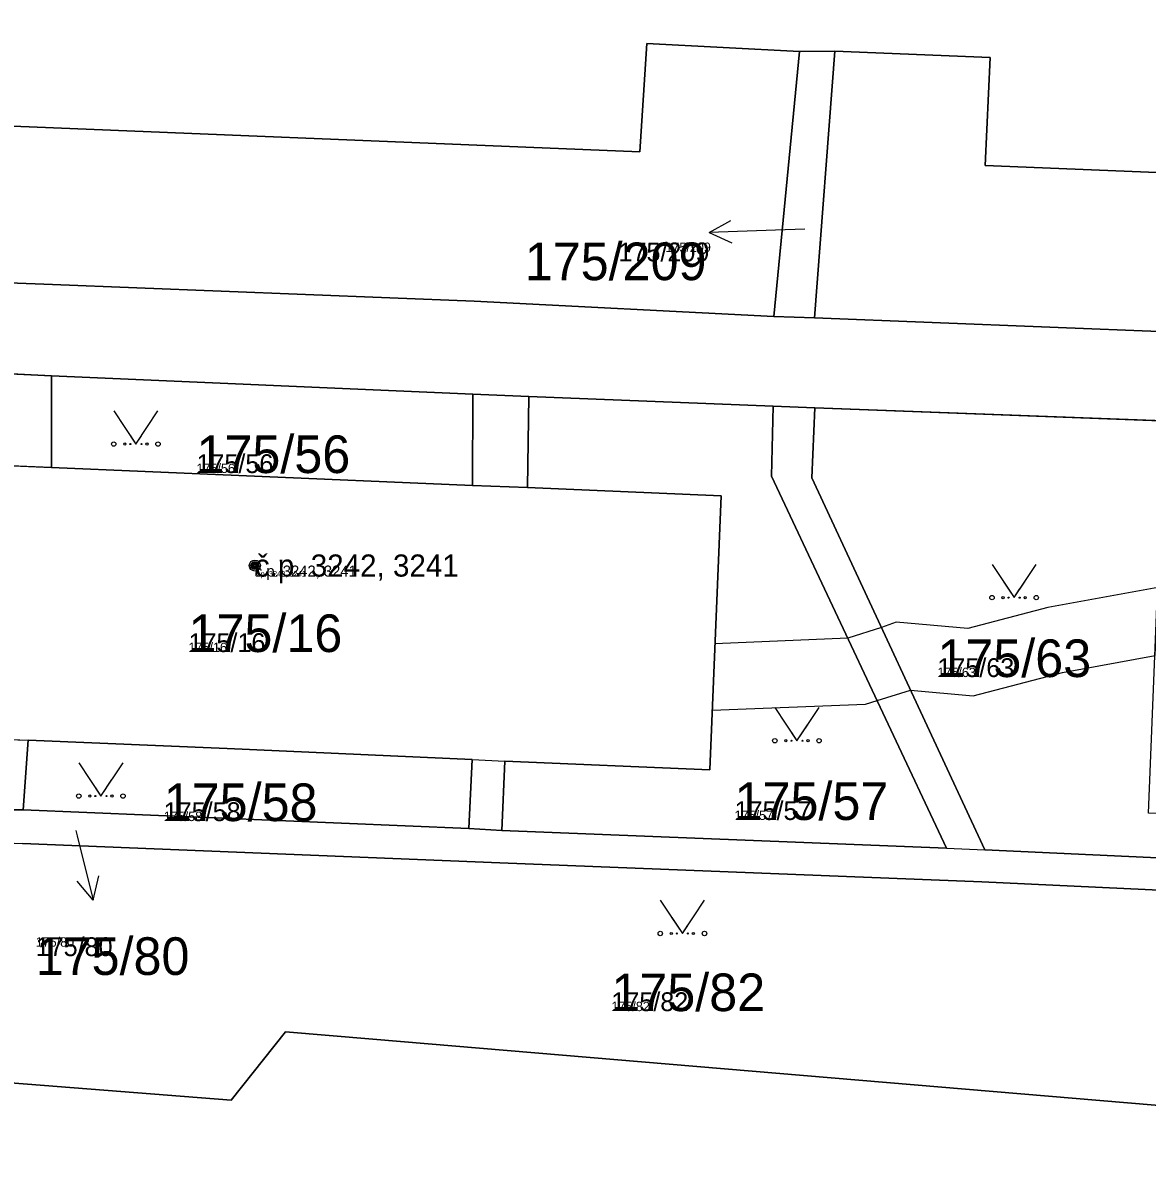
# Model space of a CAD drawing. Extents: x -759873 to -758487, y -975024 to -973516.
# Drawn here: x -759605.8 to -759554.9, y -974706.2 to -974654.9 of the extents above; entities that cross this region are included whole.
import ezdxf

# ---------------------------------------------------------------- set-up
doc = ezdxf.new("R2010")
doc.units = 0
for name, color, linetype in [('KAT_02_hranice parcel', 7, 'Continuous'), ('KAT_03_1000_st čísla parcelní', 7, 'Continuous'), ('KAT_03_1000_čísla parcelní', 7, 'Continuous'), ('KAT_03_1000_čísla popisná', 7, 'Continuous'), ('KAT_03_250_st čísla parcelní', 7, 'Continuous'), ('KAT_03_250_čísla parcelní', 7, 'Continuous'), ('KAT_03_250_čísla popisná', 7, 'Continuous'), ('KAT_03_500_st čísla parcelní', 7, 'Continuous'), ('KAT_03_500_čísla parcelní', 7, 'Continuous'), ('KAT_03_500_čísla popisná', 7, 'Continuous'), ('KAT_04_vnitřní kresba', 7, 'Continuous'), ('KAT_05_1000_značky kultur', 7, 'Continuous'), ('KAT_05_250_značky kultur', 7, 'Continuous'), ('KAT_05_500_značky kultur', 7, 'Continuous'), ('KAT_07_1000_značky budov', 7, 'Continuous'), ('KAT_07_250_značky budov', 7, 'Continuous'), ('KAT_07_500_značky budov', 7, 'Continuous'), ('KAT_10_věcná břemena', 7, 'Continuous'), ('KAT_12_pomocná šipka', 7, 'Continuous'), ('KAT_14_plocha_budovy', 7, 'Continuous'), ('KAT_14_plocha_pozemek', 7, 'Continuous')]:
    doc.layers.add(name, color=color, linetype=linetype)

msp = doc.modelspace()

# ---------------------------------------------------------------- linework, layer by layer
at = {"layer": 'KAT_02_hranice parcel'}
for p, q in [((-759571.81, -974668.15), (-759570.65, -974656.16)), ((-759570.65, -974656.16), (-759569.06, -974656.15)), ((-759569.97, -974668.2), (-759569.06, -974656.15)), ((-759569.97, -974668.2), (-759571.81, -974668.15)), ((-759604.48, -974670.82), (-759606.99, -974670.71)), ((-759585.43, -974671.65), (-759604.48, -974670.82)), ((-759582.89, -974671.76), (-759585.43, -974671.65)), ((-759571.85, -974672.2), (-759582.89, -974671.76)), ((-759571.85, -974672.2), (-759569.96, -974672.27)), ((-759543.5, -974673.26), (-759569.96, -974672.27)), ((-759607.27, -974690.44), (-759605.75, -974690.44)), ((-759605.75, -974690.44), (-759585.6, -974691.29)), ((-759585.6, -974691.29), (-759584.12, -974691.38))]:
    msp.add_line(p, q, dxfattribs=at)
for points in [[(-759662.89, -974653.64), (-759663.1, -974657.24), (-759609.55, -974659.41), (-759577.87, -974660.7), (-759577.56, -974655.8), (-759570.65, -974656.16)], [(-759569.06, -974656.15), (-759562.04, -974656.44), (-759562.26, -974661.32), (-759512, -974663.37), (-759490.62, -974664.46)], [(-759571.81, -974668.15), (-759585.36, -974667.45), (-759604.43, -974666.7), (-759628.9, -974665.77), (-759647.86, -974664.97), (-759691.51, -974663.12), (-759700.72, -974662.63)], [(-759490.91, -974671.35), (-759499.56, -974671.01), (-759521.77, -974670.11), (-759543.37, -974669.26), (-759569.97, -974668.2)], [(-759585.43, -974671.65), (-759585.44, -974675.78), (-759596.01, -974675.33), (-759604.47, -974674.97), (-759604.48, -974670.82)], [(-759584.12, -974691.38), (-759583.97, -974688.24), (-759574.71, -974688.64), (-759574.2, -974676.25), (-759582.95, -974675.88), (-759582.89, -974671.76)], [(-759584.12, -974691.38), (-759564.01, -974692.18), (-759571.92, -974675.36), (-759571.85, -974672.2)], [(-759569.96, -974672.27), (-759570.09, -974675.43), (-759562.28, -974692.25), (-759543.72, -974693.11)], [(-759700.54, -974697.59), (-759693.02, -974687.37), (-759671.36, -974688.78), (-759649.41, -974690.16), (-759627.85, -974691.09), (-759605.79, -974691.97), (-759584.2, -974692.84), (-759562.41, -974693.7), (-759542.19, -974694.64), (-759520.64, -974695.53), (-759498.77, -974696.43), (-759477.1, -974697.33), (-759468.02, -974697.69), (-759459.78, -974698.54), (-759462.06, -974703.41), (-759463.69, -974705.59), (-759468.92, -974710.71)], [(-759605.75, -974690.44), (-759605.53, -974687.3), (-759596.53, -974687.67), (-759585.46, -974688.17), (-759585.6, -974691.29)], [(-759468.92, -974710.71), (-759487.56, -974709.31), (-759508.75, -974707.77), (-759512.22, -974711.44), (-759535.41, -974709.44), (-759532.6, -974705.65), (-759589.95, -974700.81), (-759593.89, -974700.48), (-759596.35, -974703.57), (-759627.83, -974701.09), (-759652.61, -974699.15), (-759673.64, -974697.52), (-759681.06, -974698.73), (-759689.09, -974698.27), (-759694.78, -974697.97), (-759700.54, -974697.59)]]:
    msp.add_lwpolyline(points, dxfattribs=at)
at = {"layer": 'KAT_03_1000_čísla popisná'}
msp.add_circle((-759595.28, -974679.4), 0.25, dxfattribs=at)
at = {"layer": 'KAT_03_250_čísla popisná'}
msp.add_circle((-759595.28, -974679.4), 0.0625, dxfattribs=at)
at = {"layer": 'KAT_03_500_čísla popisná'}
msp.add_circle((-759595.28, -974679.4), 0.125, dxfattribs=at)
at = {"layer": 'KAT_04_vnitřní kresba'}
for p, q in [((-759607.08, -974674.86), (-759604.47, -974674.97)), ((-759585.44, -974675.78), (-759582.95, -974675.88)), ((-759607.05, -974687.24), (-759605.53, -974687.3)), ((-759585.46, -974688.17), (-759583.97, -974688.24)), ((-759564.01, -974692.18), (-759562.28, -974692.25))]:
    msp.add_line(p, q, dxfattribs=at)
at = {"layer": 'KAT_05_1000_značky kultur'}
for points in [[(-759601.66, -974672.409), (-759600.66, -974673.91), (-759599.66, -974672.409)], [(-759561.95, -974679.349), (-759560.95, -974680.85), (-759559.95, -974679.349)], [(-759571.77, -974685.819), (-759570.77, -974687.32), (-759569.77, -974685.819)], [(-759603.24, -974688.319), (-759602.24, -974689.82), (-759601.24, -974688.319)], [(-759576.95, -974694.529), (-759575.95, -974696.03), (-759574.95, -974694.529)]]:
    msp.add_lwpolyline(points, dxfattribs=at)
for centre in [(-759601.66, -974673.909), (-759599.66, -974673.909), (-759561.95, -974680.849), (-759559.95, -974680.849), (-759571.77, -974687.319), (-759569.77, -974687.319), (-759603.24, -974689.819), (-759601.24, -974689.819), (-759576.95, -974696.029), (-759574.95, -974696.029)]:
    msp.add_circle(centre, 0.1, dxfattribs=at)
at = {"layer": 'KAT_05_250_značky kultur'}
for points in [[(-759600.91, -974673.535), (-759600.66, -974673.91), (-759600.41, -974673.535)], [(-759561.2, -974680.475), (-759560.95, -974680.85), (-759560.7, -974680.475)], [(-759571.02, -974686.945), (-759570.77, -974687.32), (-759570.52, -974686.945)], [(-759602.49, -974689.445), (-759602.24, -974689.82), (-759601.99, -974689.445)], [(-759576.2, -974695.655), (-759575.95, -974696.03), (-759575.7, -974695.655)]]:
    msp.add_lwpolyline(points, dxfattribs=at)
for centre in [(-759600.91, -974673.91), (-759600.41, -974673.91), (-759561.2, -974680.85), (-759560.7, -974680.85), (-759571.02, -974687.32), (-759570.52, -974687.32), (-759602.49, -974689.82), (-759601.99, -974689.82), (-759576.2, -974696.03), (-759575.7, -974696.03)]:
    msp.add_circle(centre, 0.025, dxfattribs=at)
at = {"layer": 'KAT_05_500_značky kultur'}
for points in [[(-759601.16, -974673.16), (-759600.66, -974673.91), (-759600.16, -974673.16)], [(-759561.45, -974680.1), (-759560.95, -974680.85), (-759560.45, -974680.1)], [(-759571.27, -974686.569), (-759570.77, -974687.32), (-759570.27, -974686.569)], [(-759602.74, -974689.069), (-759602.24, -974689.82), (-759601.74, -974689.069)], [(-759576.45, -974695.28), (-759575.95, -974696.03), (-759575.45, -974695.28)]]:
    msp.add_lwpolyline(points, dxfattribs=at)
for centre in [(-759601.16, -974673.91), (-759600.16, -974673.91), (-759561.45, -974680.85), (-759560.45, -974680.85), (-759571.27, -974687.32), (-759570.27, -974687.32), (-759602.74, -974689.82), (-759601.74, -974689.82), (-759576.45, -974696.03), (-759575.45, -974696.03)]:
    msp.add_circle(centre, 0.05, dxfattribs=at)
at = {"layer": 'KAT_07_1000_značky budov'}
msp.add_circle((-759595.287, -974679.399), 0.175, dxfattribs=at)
at = {"layer": 'KAT_07_250_značky budov'}
msp.add_circle((-759595.282, -974679.4), 0.0437, dxfattribs=at)
at = {"layer": 'KAT_07_500_značky budov'}
msp.add_circle((-759595.283, -974679.4), 0.0875, dxfattribs=at)
at = {"layer": 'KAT_10_věcná břemena'}
msp.add_lwpolyline([(-759574.48, -974682.94), (-759574.6, -974685.94), (-759567.67, -974685.66), (-759567.15, -974685.5), (-759565.63, -974685.03), (-759562.8, -974685.29), (-759558.76, -974684.24), (-759554.58, -974683.47), (-759554.46, -974680.39), (-759559.42, -974681.3), (-759563.04, -974682.25), (-759566.29, -974681.96), (-759566.95, -974682.2), (-759568.47, -974682.69)], close=True, dxfattribs=at)
at = {"layer": 'KAT_12_pomocná šipka'}
for p, q in [((-759574.739, -974664.345), (-759573.756, -974663.809)), ((-759571.74, -974664.24), (-759574.739, -974664.345)), ((-759574.739, -974664.345), (-759573.721, -974664.81)), ((-759570.41, -974664.19), (-759571.74, -974664.24)), ((-759603.37, -974691.38), (-759603.31, -974691.61)), ((-759603.31, -974691.61), (-759602.584, -974694.522)), ((-759602.584, -974694.522), (-759603.312, -974693.671)), ((-759602.584, -974694.522), (-759602.34, -974693.429))]:
    msp.add_line(p, q, dxfattribs=at)
at = {"layer": 'KAT_14_plocha_budovy'}
msp.add_lwpolyline([(-759618.33, -974686.75), (-759607.05, -974687.24), (-759605.53, -974687.3), (-759596.53, -974687.67), (-759585.46, -974688.17), (-759583.97, -974688.24), (-759574.71, -974688.64), (-759574.2, -974676.25), (-759582.95, -974675.88), (-759585.44, -974675.78), (-759596.01, -974675.33), (-759604.47, -974674.97), (-759607.08, -974674.86), (-759617.81, -974674.41), (-759617.86, -974675.61)], close=True, dxfattribs=at)
at = {"layer": 'KAT_14_plocha_pozemek'}
for points in [[(-759570.65, -974656.16), (-759577.56, -974655.8), (-759577.87, -974660.7), (-759609.55, -974659.41), (-759663.1, -974657.24), (-759662.89, -974653.64), (-759682.91, -974656.01), (-759696.81, -974660.95), (-759700.72, -974662.63), (-759691.51, -974663.12), (-759647.86, -974664.97), (-759628.9, -974665.77), (-759604.43, -974666.7), (-759585.36, -974667.45), (-759571.81, -974668.15)], [(-759569.06, -974656.15), (-759570.65, -974656.16), (-759571.81, -974668.15), (-759569.97, -974668.2)], [(-759490.62, -974664.46), (-759512, -974663.37), (-759562.26, -974661.32), (-759562.04, -974656.44), (-759569.06, -974656.15), (-759569.97, -974668.2), (-759543.37, -974669.26), (-759521.77, -974670.11), (-759499.56, -974671.01), (-759490.91, -974671.35)], [(-759617.81, -974674.41), (-759617.86, -974675.61), (-759618.33, -974686.75), (-759607.05, -974687.24), (-759607.27, -974690.44), (-759605.75, -974690.44), (-759605.53, -974687.3), (-759596.53, -974687.67), (-759585.46, -974688.17), (-759585.6, -974691.29), (-759584.12, -974691.38), (-759583.97, -974688.24), (-759574.71, -974688.64), (-759574.2, -974676.25), (-759582.95, -974675.88), (-759582.89, -974671.76), (-759585.43, -974671.65), (-759585.44, -974675.78), (-759596.01, -974675.33), (-759604.47, -974674.97), (-759604.48, -974670.82), (-759606.99, -974670.71), (-759607.08, -974674.86)], [(-759585.43, -974671.65), (-759604.48, -974670.82), (-759604.47, -974674.97), (-759596.01, -974675.33), (-759585.44, -974675.78)], [(-759564.01, -974692.18), (-759571.92, -974675.36), (-759571.85, -974672.2), (-759582.89, -974671.76), (-759582.95, -974675.88), (-759574.2, -974676.25), (-759574.71, -974688.64), (-759583.97, -974688.24), (-759584.12, -974691.38)], [(-759562.28, -974692.25), (-759543.72, -974693.11), (-759543.6, -974691.07), (-759554.87, -974690.59), (-759554.37, -974678.26), (-759543.65, -974678.69), (-759543.5, -974673.26), (-759569.96, -974672.27), (-759570.09, -974675.43)], [(-759585.6, -974691.29), (-759585.46, -974688.17), (-759596.53, -974687.67), (-759605.53, -974687.3), (-759605.75, -974690.44)]]:
    msp.add_lwpolyline(points, close=True, dxfattribs=at)
for points in [[(-759609.55, -974659.41), (-759577.87, -974660.7), (-759577.56, -974655.8), (-759570.65, -974656.16), (-759569.06, -974656.15), (-759562.04, -974656.44), (-759562.26, -974661.32), (-759512, -974663.37), (-759490.62, -974664.46), (-759488.94, -974664.51), (-759482.37, -974664.76), (-759482.37, -974659.56), (-759468.41, -974659.7), (-759457.27, -974659.49), (-759455.34, -974659.43)], [(-759456.2, -974675.31), (-759457.97, -974675.06), (-759459.16, -974674.89), (-759464.03, -974673.47), (-759470.07, -974672.56), (-759478.25, -974671.86), (-759489.09, -974671.43), (-759490.91, -974671.35), (-759499.56, -974671.01), (-759521.77, -974670.11), (-759543.37, -974669.26), (-759569.97, -974668.2), (-759571.81, -974668.15), (-759585.36, -974667.45), (-759604.43, -974666.7), (-759628.9, -974665.77)], [(-759606.99, -974670.71), (-759604.48, -974670.82), (-759585.43, -974671.65), (-759582.89, -974671.76), (-759571.85, -974672.2), (-759569.96, -974672.27), (-759543.5, -974673.26), (-759540.77, -974673.38), (-759521.95, -974674.12), (-759519.3, -974674.24), (-759499.74, -974674.98), (-759497.14, -974675.13), (-759478.27, -974675.83), (-759475.7, -974676.02), (-759470.62, -974676.39), (-759464.65, -974677.39), (-759457.72, -974679.2), (-759456.04, -974679.44)], [(-759456.04, -974679.44), (-759457.72, -974679.2), (-759457.76, -974694.44), (-759458.05, -974697.33), (-759467.89, -974696.19), (-759477.03, -974695.86), (-759478.54, -974695.8), (-759498.57, -974694.98), (-759500.11, -974694.96), (-759520.63, -974694.06), (-759522.17, -974694), (-759542.16, -974693.17), (-759543.72, -974693.11), (-759562.28, -974692.25), (-759570.09, -974675.43), (-759569.96, -974672.27), (-759571.85, -974672.2), (-759571.92, -974675.36), (-759564.01, -974692.18), (-759584.12, -974691.38), (-759585.6, -974691.29), (-759605.75, -974690.44), (-759607.27, -974690.44)], [(-759627.83, -974701.09), (-759596.35, -974703.57), (-759593.89, -974700.48), (-759589.95, -974700.81), (-759532.6, -974705.65), (-759535.41, -974709.44), (-759512.22, -974711.44), (-759508.75, -974707.77), (-759487.56, -974709.31), (-759468.92, -974710.71), (-759463.69, -974705.59), (-759462.06, -974703.41), (-759459.78, -974698.54), (-759468.02, -974697.69), (-759477.1, -974697.33), (-759498.77, -974696.43), (-759520.64, -974695.53), (-759542.19, -974694.64), (-759562.41, -974693.7), (-759584.2, -974692.84), (-759605.79, -974691.97)], [(-759605.79, -974691.97), (-759584.2, -974692.84), (-759562.41, -974693.7), (-759542.19, -974694.64), (-759520.64, -974695.53), (-759498.77, -974696.43), (-759477.1, -974697.33), (-759468.02, -974697.69), (-759459.78, -974698.54), (-759462.06, -974703.41), (-759463.69, -974705.59), (-759468.92, -974710.71), (-759468.01, -974711.71), (-759466.84, -974710.76), (-759465.29, -974709.28), (-759463.97, -974707.96), (-759462.68, -974706.64), (-759460.75, -974704.05), (-759458.82, -974700.26), (-759457.49, -974698.83), (-759456.11, -974698.97)], [(-759455.96, -974715.95), (-759470.55, -974714.66), (-759468.01, -974711.71), (-759468.92, -974710.71), (-759487.56, -974709.31), (-759508.75, -974707.77), (-759512.22, -974711.44), (-759535.41, -974709.44), (-759532.6, -974705.65), (-759589.95, -974700.81), (-759593.89, -974700.48), (-759596.35, -974703.57), (-759627.83, -974701.09)]]:
    msp.add_lwpolyline(points, dxfattribs=at)

# ---------------------------------------------------------------- texts
at = {"layer": 'KAT_03_1000_st čísla parcelní'}
msp.add_text('175/16', height=1.7, dxfattribs=at).set_placement((-759598.28, -974683.309))
at = {"layer": 'KAT_03_1000_čísla parcelní'}
for s, p in [('175/209', (-759583.076, -974666.503)), ('175/56', (-759597.92, -974675.22)), ('175/63', (-759564.42, -974684.44)), ('175/58', (-759599.4, -974690.95)), ('175/57', (-759573.59, -974690.9)), ('175/80', (-759605.19, -974697.903)), ('175/82', (-759579.16, -974699.539))]:
    msp.add_text(s, height=1.7, dxfattribs=at).set_placement(p)
at = {"layer": 'KAT_03_1000_čísla popisná'}
msp.add_text('č.p. 3242, 3241', height=1, dxfattribs=at).set_placement((-759595.28, -974679.9))
at = {"layer": 'KAT_03_250_st čísla parcelní'}
msp.add_text('175/16', height=0.425, dxfattribs=at).set_placement((-759598.28, -974683.309))
at = {"layer": 'KAT_03_250_čísla parcelní'}
for s, p in [('175/209', (-759576.718, -974665.228)), ('175/56', (-759597.92, -974675.22)), ('175/63', (-759564.42, -974684.44)), ('175/58', (-759599.4, -974690.95)), ('175/57', (-759573.59, -974690.9)), ('175/80', (-759605.19, -974696.628)), ('175/82', (-759579.16, -974699.539))]:
    msp.add_text(s, height=0.425, dxfattribs=at).set_placement(p)
at = {"layer": 'KAT_03_250_čísla popisná'}
msp.add_text('č.p. 3242, 3241', height=0.25, dxfattribs=at).set_placement((-759595.28, -974679.9))
at = {"layer": 'KAT_03_500_st čísla parcelní'}
msp.add_text('175/16', height=0.85, dxfattribs=at).set_placement((-759598.28, -974683.309))
at = {"layer": 'KAT_03_500_čísla parcelní'}
for s, p in [('175/209', (-759578.838, -974665.653)), ('175/56', (-759597.92, -974675.22)), ('175/63', (-759564.42, -974684.44)), ('175/58', (-759599.4, -974690.95)), ('175/57', (-759573.59, -974690.9)), ('175/80', (-759605.19, -974697.053)), ('175/82', (-759579.16, -974699.539))]:
    msp.add_text(s, height=0.85, dxfattribs=at).set_placement(p)
at = {"layer": 'KAT_03_500_čísla popisná'}
msp.add_text('č.p. 3242, 3241', height=0.5, dxfattribs=at).set_placement((-759595.28, -974679.9))

doc.saveas('drawing.dxf')
